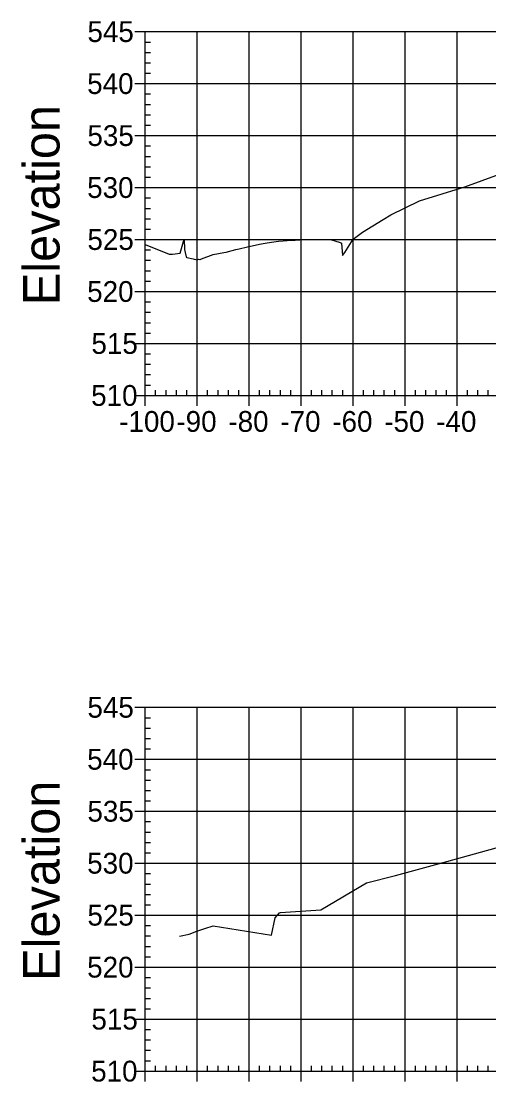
# Model space of a CAD drawing. Extents: x 708103 to 717568, y 374476 to 378707.
# Drawn here: x 717057.6 to 717147.6, y 376786 to 376990.1 of the extents above; entities that cross this region are included whole.
import ezdxf

# ---------------------------------------------------------------- set-up
doc = ezdxf.new("R2010")
doc.units = 0
for name, color, linetype in [('57', 7, 'Continuous'), ('60', 7, 'Continuous'), ('Existing', 7, 'Continuous')]:
    doc.layers.add(name, color=color, linetype=linetype)

msp = doc.modelspace()

# ---------------------------------------------------------------- linework, layer by layer
at = {"layer": '57'}
for p, q in [((717079.5, 376988.07), (717081.5, 376988.07)), ((717081.5, 376988.07), (717281.5, 376988.07)), ((717081.5, 376918.07), (717081.5, 376988.07)), ((717081.5, 376918.07), (717081.5, 376988.07)), ((717091.5, 376918.07), (717091.5, 376988.07)), ((717101.5, 376918.07), (717101.5, 376988.07)), ((717111.5, 376918.07), (717111.5, 376988.07)), ((717121.5, 376918.07), (717121.5, 376988.07)), ((717131.5, 376918.07), (717131.5, 376988.07)), ((717141.5, 376918.07), (717141.5, 376988.07)), ((717081.5, 376986.07), (717082.5, 376986.07)), ((717081.5, 376984.07), (717082.5, 376984.07)), ((717081.5, 376982.07), (717082.5, 376982.07)), ((717081.5, 376980.07), (717082.5, 376980.07)), ((717079.5, 376978.07), (717081.5, 376978.07)), ((717081.5, 376978.07), (717281.5, 376978.07)), ((717081.5, 376976.07), (717082.5, 376976.07)), ((717081.5, 376974.07), (717082.5, 376974.07)), ((717081.5, 376972.07), (717082.5, 376972.07)), ((717081.5, 376970.07), (717082.5, 376970.07)), ((717079.5, 376968.07), (717081.5, 376968.07)), ((717081.5, 376968.07), (717281.5, 376968.07)), ((717081.5, 376966.07), (717082.5, 376966.07)), ((717081.5, 376964.07), (717082.5, 376964.07)), ((717081.5, 376962.07), (717082.5, 376962.07)), ((717081.5, 376960.07), (717082.5, 376960.07)), ((717079.5, 376958.07), (717081.5, 376958.07)), ((717081.5, 376958.07), (717281.5, 376958.07)), ((717081.5, 376956.07), (717082.5, 376956.07)), ((717081.5, 376954.07), (717082.5, 376954.07)), ((717081.5, 376952.07), (717082.5, 376952.07)), ((717081.5, 376950.07), (717082.5, 376950.07)), ((717079.5, 376948.07), (717081.5, 376948.07)), ((717081.5, 376948.07), (717281.5, 376948.07)), ((717081.5, 376946.07), (717082.5, 376946.07)), ((717081.5, 376944.07), (717082.5, 376944.07)), ((717081.5, 376942.07), (717082.5, 376942.07)), ((717081.5, 376940.07), (717082.5, 376940.07)), ((717079.5, 376938.07), (717081.5, 376938.07)), ((717081.5, 376938.07), (717281.5, 376938.07)), ((717081.5, 376936.07), (717082.5, 376936.07)), ((717081.5, 376934.07), (717082.5, 376934.07)), ((717081.5, 376932.07), (717082.5, 376932.07)), ((717081.5, 376930.07), (717082.5, 376930.07)), ((717079.5, 376928.07), (717081.5, 376928.07)), ((717081.5, 376928.07), (717281.5, 376928.07)), ((717081.5, 376926.07), (717082.5, 376926.07)), ((717081.5, 376924.07), (717082.5, 376924.07)), ((717081.5, 376922.07), (717082.5, 376922.07)), ((717081.5, 376920.07), (717082.5, 376920.07)), ((717079.5, 376918.07), (717081.5, 376918.07)), ((717081.5, 376918.07), (717281.5, 376918.07)), ((717081.5, 376918.07), (717281.5, 376918.07)), ((717081.5, 376916.07), (717081.5, 376918.07)), ((717083.5, 376918.07), (717083.5, 376919.07)), ((717085.5, 376918.07), (717085.5, 376919.07)), ((717087.5, 376918.07), (717087.5, 376919.07)), ((717089.5, 376918.07), (717089.5, 376919.07)), ((717091.5, 376916.07), (717091.5, 376918.07)), ((717093.5, 376918.07), (717093.5, 376919.07)), ((717095.5, 376918.07), (717095.5, 376919.07)), ((717097.5, 376918.07), (717097.5, 376919.07)), ((717099.5, 376918.07), (717099.5, 376919.07)), ((717101.5, 376916.07), (717101.5, 376918.07)), ((717103.5, 376918.07), (717103.5, 376919.07)), ((717105.5, 376918.07), (717105.5, 376919.07)), ((717107.5, 376918.07), (717107.5, 376919.07)), ((717109.5, 376918.07), (717109.5, 376919.07)), ((717111.5, 376916.07), (717111.5, 376918.07)), ((717113.5, 376918.07), (717113.5, 376919.07)), ((717115.5, 376918.07), (717115.5, 376919.07)), ((717117.5, 376918.07), (717117.5, 376919.07)), ((717119.5, 376918.07), (717119.5, 376919.07)), ((717121.5, 376916.07), (717121.5, 376918.07)), ((717123.5, 376918.07), (717123.5, 376919.07)), ((717125.5, 376918.07), (717125.5, 376919.07)), ((717127.5, 376918.07), (717127.5, 376919.07)), ((717129.5, 376918.07), (717129.5, 376919.07)), ((717131.5, 376916.07), (717131.5, 376918.07)), ((717133.5, 376918.07), (717133.5, 376919.07)), ((717135.5, 376918.07), (717135.5, 376919.07)), ((717137.5, 376918.07), (717137.5, 376919.07)), ((717139.5, 376918.07), (717139.5, 376919.07)), ((717141.5, 376916.07), (717141.5, 376918.07)), ((717143.5, 376918.07), (717143.5, 376919.07)), ((717145.5, 376918.07), (717145.5, 376919.07)), ((717147.5, 376918.07), (717147.5, 376919.07)), ((717079.5, 376858.07), (717081.5, 376858.07)), ((717081.5, 376858.07), (717281.5, 376858.07)), ((717081.5, 376788.07), (717081.5, 376858.07)), ((717081.5, 376788.07), (717081.5, 376858.07)), ((717091.5, 376788.07), (717091.5, 376858.07)), ((717101.5, 376788.07), (717101.5, 376858.07)), ((717111.5, 376788.07), (717111.5, 376858.07)), ((717121.5, 376788.07), (717121.5, 376858.07)), ((717131.5, 376788.07), (717131.5, 376858.07)), ((717141.5, 376788.07), (717141.5, 376858.07)), ((717081.5, 376856.07), (717082.5, 376856.07)), ((717081.5, 376854.07), (717082.5, 376854.07)), ((717081.5, 376852.07), (717082.5, 376852.07)), ((717081.5, 376850.07), (717082.5, 376850.07)), ((717079.5, 376848.07), (717081.5, 376848.07)), ((717081.5, 376848.07), (717281.5, 376848.07)), ((717081.5, 376846.07), (717082.5, 376846.07)), ((717081.5, 376844.07), (717082.5, 376844.07)), ((717081.5, 376842.07), (717082.5, 376842.07)), ((717081.5, 376840.07), (717082.5, 376840.07)), ((717079.5, 376838.07), (717081.5, 376838.07)), ((717081.5, 376838.07), (717281.5, 376838.07)), ((717081.5, 376836.07), (717082.5, 376836.07)), ((717081.5, 376834.07), (717082.5, 376834.07)), ((717081.5, 376832.07), (717082.5, 376832.07)), ((717081.5, 376830.07), (717082.5, 376830.07)), ((717079.5, 376828.07), (717081.5, 376828.07)), ((717081.5, 376828.07), (717281.5, 376828.07)), ((717081.5, 376826.07), (717082.5, 376826.07)), ((717081.5, 376824.07), (717082.5, 376824.07)), ((717081.5, 376822.07), (717082.5, 376822.07)), ((717081.5, 376820.07), (717082.5, 376820.07)), ((717079.5, 376818.07), (717081.5, 376818.07)), ((717081.5, 376818.07), (717281.5, 376818.07)), ((717081.5, 376816.07), (717082.5, 376816.07)), ((717081.5, 376814.07), (717082.5, 376814.07)), ((717081.5, 376812.07), (717082.5, 376812.07)), ((717081.5, 376810.07), (717082.5, 376810.07)), ((717079.5, 376808.07), (717081.5, 376808.07)), ((717081.5, 376808.07), (717281.5, 376808.07)), ((717081.5, 376806.07), (717082.5, 376806.07)), ((717081.5, 376804.07), (717082.5, 376804.07)), ((717081.5, 376802.07), (717082.5, 376802.07)), ((717081.5, 376800.07), (717082.5, 376800.07)), ((717079.5, 376798.07), (717081.5, 376798.07)), ((717081.5, 376798.07), (717281.5, 376798.07)), ((717081.5, 376796.07), (717082.5, 376796.07)), ((717081.5, 376794.07), (717082.5, 376794.07)), ((717081.5, 376792.07), (717082.5, 376792.07)), ((717081.5, 376790.07), (717082.5, 376790.07)), ((717083.5, 376788.07), (717083.5, 376789.07)), ((717085.5, 376788.07), (717085.5, 376789.07)), ((717087.5, 376788.07), (717087.5, 376789.07)), ((717089.5, 376788.07), (717089.5, 376789.07)), ((717093.5, 376788.07), (717093.5, 376789.07)), ((717095.5, 376788.07), (717095.5, 376789.07)), ((717097.5, 376788.07), (717097.5, 376789.07)), ((717099.5, 376788.07), (717099.5, 376789.07)), ((717103.5, 376788.07), (717103.5, 376789.07)), ((717105.5, 376788.07), (717105.5, 376789.07)), ((717107.5, 376788.07), (717107.5, 376789.07)), ((717109.5, 376788.07), (717109.5, 376789.07)), ((717113.5, 376788.07), (717113.5, 376789.07)), ((717115.5, 376788.07), (717115.5, 376789.07)), ((717117.5, 376788.07), (717117.5, 376789.07)), ((717119.5, 376788.07), (717119.5, 376789.07)), ((717123.5, 376788.07), (717123.5, 376789.07)), ((717125.5, 376788.07), (717125.5, 376789.07)), ((717127.5, 376788.07), (717127.5, 376789.07)), ((717129.5, 376788.07), (717129.5, 376789.07)), ((717133.5, 376788.07), (717133.5, 376789.07)), ((717135.5, 376788.07), (717135.5, 376789.07)), ((717137.5, 376788.07), (717137.5, 376789.07)), ((717139.5, 376788.07), (717139.5, 376789.07)), ((717143.5, 376788.07), (717143.5, 376789.07)), ((717145.5, 376788.07), (717145.5, 376789.07)), ((717147.5, 376788.07), (717147.5, 376789.07)), ((717079.5, 376788.07), (717081.5, 376788.07)), ((717081.5, 376788.07), (717281.5, 376788.07)), ((717081.5, 376788.07), (717281.5, 376788.07)), ((717081.5, 376786.07), (717081.5, 376788.07)), ((717091.5, 376786.07), (717091.5, 376788.07)), ((717101.5, 376786.07), (717101.5, 376788.07)), ((717111.5, 376786.07), (717111.5, 376788.07)), ((717121.5, 376786.07), (717121.5, 376788.07)), ((717131.5, 376786.07), (717131.5, 376788.07)), ((717141.5, 376786.07), (717141.5, 376788.07))]:
    msp.add_line(p, q, dxfattribs=at)
at = {"layer": 'Existing'}
for points in [[(717081.5, 376947.12), (717086.12, 376945.25), (717086.38, 376945.26), (717086.56, 376945.27), (717086.77, 376945.27), (717088.22, 376945.47), (717088.96, 376948.11), (717089.04, 376946.16), (717089.16, 376945.57), (717089.36, 376944.73), (717089.38, 376944.67), (717089.53, 376944.63), (717090.7, 376944.36), (717090.9, 376944.31), (717091.56, 376944.16), (717091.61, 376944.21), (717091.76, 376944.3), (717092.02, 376944.24), (717092.02, 376944.24), (717092.04, 376944.24), (717092.07, 376944.25), (717092.35, 376944.35), (717094.55, 376945.18), (717096.64, 376945.55), (717097.07, 376945.66), (717098.92, 376946.14), (717099.58, 376946.26), (717101.2, 376946.64), (717102.09, 376946.87), (717103.49, 376947.17), (717104.6, 376947.39), (717105.77, 376947.55), (717107.12, 376947.78), (717108.06, 376947.79), (717109.63, 376947.95), (717110.34, 376947.95), (717112.14, 376948.07), (717112.62, 376948.07), (717114.65, 376948.07), (717117.13, 376948.07), (717117.18, 376948.08), (717119.01, 376947.51), (717119.28, 376947.39), (717119.49, 376945), (717119.93, 376945.58), (717121.5, 376948.17), (717123.32, 376949.47), (717127.27, 376951.95), (717128.73, 376952.81), (717134.27, 376955.52), (717142.99, 376958.2), (717153.02, 376961.84)], [(717088.1, 376814.02), (717089.92, 376814.45), (717091.44, 376815.02), (717092.98, 376815.5), (717094.55, 376816.03), (717105.82, 376814.23), (717106.52, 376817.54), (717107.31, 376818.55), (717107.52, 376818.62), (717115.32, 376819.08), (717124.11, 376824.32), (717129.65, 376825.68), (717139.55, 376828.43), (717155.54, 376832.82)]]:
    msp.add_lwpolyline(points, dxfattribs=at)

# ---------------------------------------------------------------- texts
at = {"layer": '57'}
for s, p in [('545', (717070.37, 376986.07)), ('540', (717070.32, 376976.07)), ('535', (717070.37, 376966.07)), ('530', (717070.32, 376956.07)), ('525', (717070.37, 376946.07)), ('520', (717070.32, 376936.07)), ('515', (717071.14, 376926.07)), ('510', (717071.09, 376916.07)), ('-100', (717076.49, 376911.07)), ('-90', (717087.5, 376911.07)), ('-80', (717097.5, 376911.07)), ('-70', (717107.5, 376911.07)), ('-60', (717117.5, 376911.07)), ('-50', (717127.5, 376911.07)), ('-40', (717137.5, 376911.07)), ('545', (717070.37, 376856.07)), ('540', (717070.32, 376846.07)), ('535', (717070.37, 376836.07)), ('530', (717070.32, 376826.07)), ('525', (717070.37, 376816.07)), ('520', (717070.32, 376806.07)), ('515', (717071.14, 376796.07)), ('510', (717071.09, 376786.07))]:
    msp.add_text(s, height=4, dxfattribs=at).set_placement(p)
at = {"layer": '60'}
for p in [(717065, 376935.44), (717065, 376805.44)]:
    msp.add_text('Elevation', height=7, rotation=90, dxfattribs=at).set_placement(p)

doc.saveas('drawing.dxf')
